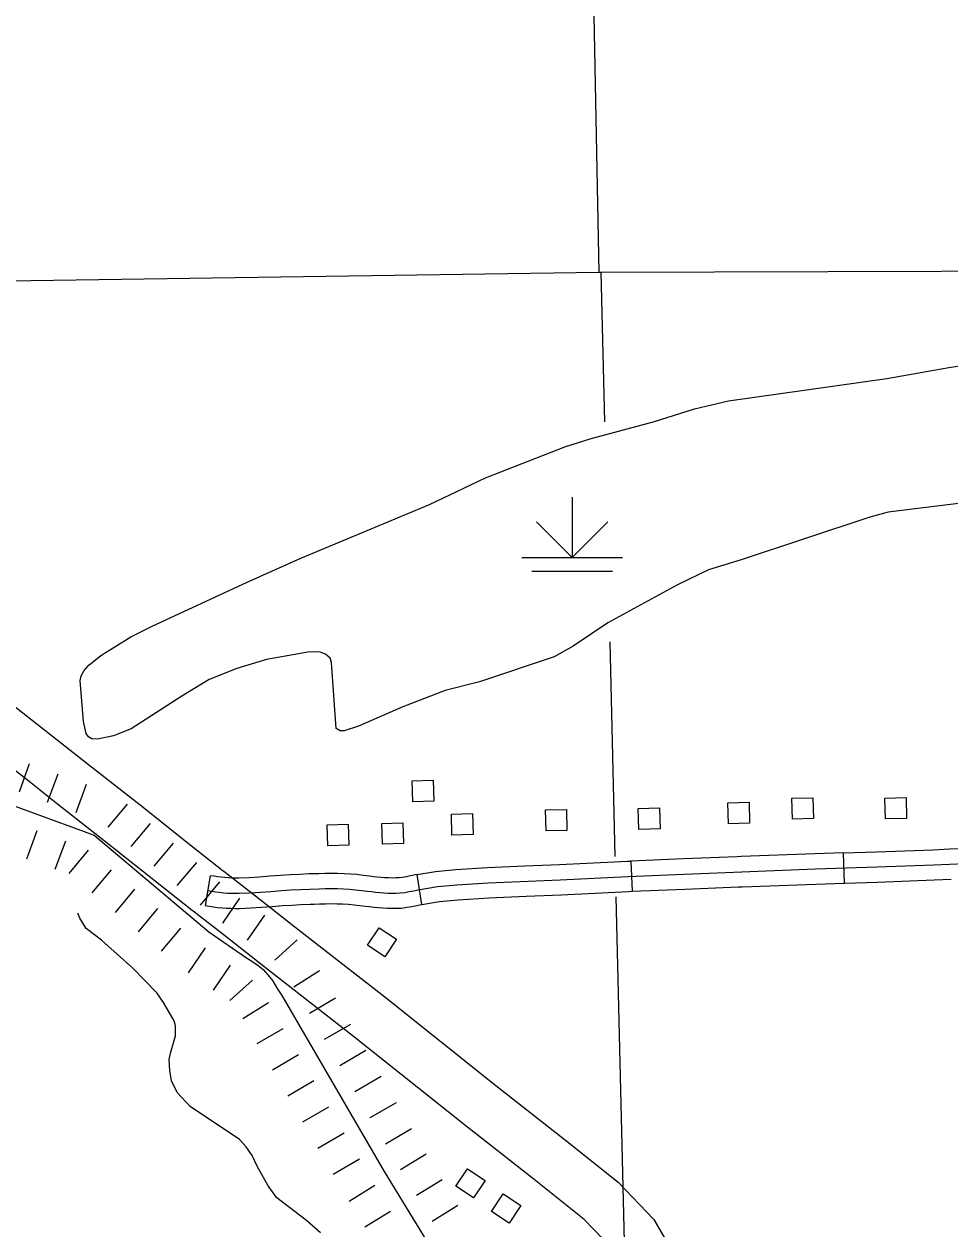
# Model space of a CAD drawing. Extents: x -19 to 366, y -4 to 359.
# Drawn here: x 164.72 to 165.59, y 179.195 to 180.328 of the extents above; entities that cross this region are included whole.
import ezdxf

# ---------------------------------------------------------------- set-up
doc = ezdxf.new("R2010")
doc.units = 0
for name, color, linetype in [('21', 7, 'Continuous'), ('R_Axis', 7, 'Continuous'), ('R_Axis Annot', 7, 'Continuous'), ('R_Contour Annot', 7, 'Continuous'), ('R_Proposed Const Limits', 7, 'Continuous'), ('R_ROW', 7, 'Continuous'), ('R_Temp Easement', 7, 'Continuous'), ('Sheet Fence', 7, 'Continuous'), ('T_Drafting', 7, 'Continuous'), ('T_Vehicle Path Lt Major', 7, 'Continuous')]:
    doc.layers.add(name, color=color, linetype=linetype)

msp = doc.modelspace()

# ---------------------------------------------------------------- linework, layer by layer
at = {"layer": '21'}
for points in [[(165.0852, 179.5964), (165.0847, 179.6162), (165.1044, 179.6167), (165.105, 179.597)], [(165.4423, 179.58), (165.4418, 179.5997), (165.4615, 179.6002), (165.4621, 179.5805)], [(165.53, 179.5802), (165.5294, 179.5999), (165.5492, 179.6005), (165.5497, 179.5808)], [(165.2106, 179.569), (165.21, 179.5887), (165.2298, 179.5892), (165.2303, 179.5695)], [(165.298, 179.5703), (165.2974, 179.59), (165.3172, 179.5906), (165.3178, 179.5709)], [(165.3823, 179.5757), (165.3817, 179.5954), (165.4015, 179.596), (165.4021, 179.5763)], [(165.0567, 179.5564), (165.0562, 179.5761), (165.076, 179.5767), (165.0765, 179.557)], [(165.1221, 179.5649), (165.1216, 179.5846), (165.1413, 179.5852), (165.1419, 179.5655)], [(165.0054, 179.5551), (165.0048, 179.5748), (165.0246, 179.5754), (165.0251, 179.5557)], [(165.0426, 179.4616), (165.0536, 179.478), (165.07, 179.4671), (165.0591, 179.4506)], [(165.1259, 179.235), (165.1368, 179.2514), (165.1532, 179.2404), (165.1423, 179.224)], [(165.1594, 179.2113), (165.1703, 179.2277), (165.1868, 179.2167), (165.1758, 179.2003)]]:
    msp.add_lwpolyline(points, close=True, dxfattribs=at)
at = {"layer": 'R_Axis'}
msp.add_lwpolyline([(164.2981, 180.0801), (165.2601, 180.0943), (165.2622, 180.0943), (166.1163, 180.0969)], dxfattribs=at)
at = {"layer": 'R_Axis Annot'}
for points in [[(165.2404, 181.1072), (165.2601, 180.0943)], [(165.2622, 180.0943), (165.2656, 179.9537)], [(165.2705, 179.7468), (165.2754, 179.545)], [(165.2763, 179.5071), (165.2881, 179.0136)]]:
    msp.add_lwpolyline(points, dxfattribs=at)
at = {"layer": 'R_Contour Annot'}
msp.add_line((164.8783, 179.4938), (164.8777, 179.4943), dxfattribs=at)
for points in [[(164.4108, 179.9341), (164.4203, 179.9232), (164.4297, 179.9129), (164.4355, 179.9071), (164.4415, 179.9011), (164.4476, 179.8952), (164.4538, 179.8895), (164.4601, 179.8838), (164.4665, 179.8783), (164.473, 179.8728), (164.4797, 179.8673), (164.4868, 179.8615), (164.5075, 179.845), (164.5429, 179.8176), (164.6132, 179.7623), (164.6554, 179.7294), (164.6563, 179.7287), (164.6995, 179.6949), (164.7552, 179.6513), (164.7803, 179.6313), (164.8287, 179.5934), (164.8771, 179.5551), (164.907, 179.5315)], [(164.8777, 179.4943), (164.8477, 179.5179), (164.7994, 179.5562), (164.751, 179.5942), (164.7259, 179.6142), (164.6703, 179.6576), (164.627, 179.6915), (164.6262, 179.6922), (164.584, 179.725), (164.5138, 179.7803), (164.4782, 179.8078), (164.4572, 179.8246), (164.4498, 179.8306), (164.4427, 179.8364), (164.4357, 179.8423), (164.4288, 179.8484), (164.4219, 179.8545), (164.4152, 179.8608), (164.4085, 179.8671), (164.402, 179.8736), (164.3953, 179.8803), (164.3849, 179.8918), (164.3751, 179.903)], [(164.9065, 179.5319), (164.9074, 179.5312), (164.9372, 179.5079), (164.9623, 179.4883), (164.9744, 179.4789), (165.0589, 179.4129), (165.1634, 179.3297), (165.2288, 179.2782), (165.2784, 179.2386), (165.3121, 179.2037), (165.3361, 179.1619)], [(165.274, 179.1751), (165.2465, 179.2035), (165.1994, 179.2411), (165.134, 179.2926), (165.0296, 179.3757), (164.9452, 179.4415), (164.9332, 179.451), (164.9081, 179.4706), (164.8787, 179.4935), (164.8783, 179.4938)]]:
    msp.add_lwpolyline(points, dxfattribs=at)
at = {"layer": 'R_Proposed Const Limits'}
for p, q in [((164.7152, 179.6058), (164.7249, 179.6325)), ((164.7418, 179.596), (164.7516, 179.6227)), ((164.7418, 179.596), (164.7516, 179.6227)), ((164.7685, 179.5862), (164.7783, 179.6129)), ((164.7986, 179.5725), (164.8169, 179.5942)), ((164.8203, 179.5542), (164.8386, 179.5759)), ((164.8203, 179.5542), (164.8386, 179.5759)), ((164.7223, 179.5427), (164.7321, 179.5693)), ((164.7223, 179.5427), (164.7321, 179.5693)), ((164.749, 179.5329), (164.7588, 179.5596)), ((164.8421, 179.5359), (164.8603, 179.5576)), ((164.762, 179.529), (164.7803, 179.5508)), ((164.7837, 179.5107), (164.802, 179.5325)), ((164.7837, 179.5107), (164.802, 179.5325)), ((164.8638, 179.5176), (164.8821, 179.5393)), ((164.8855, 179.4993), (164.9038, 179.521)), ((164.8855, 179.4993), (164.9038, 179.521)), ((164.8055, 179.4924), (164.8238, 179.5142)), ((164.9065, 179.4823), (164.9225, 179.5058)), ((164.8272, 179.4741), (164.8455, 179.4959)), ((164.9299, 179.4663), (164.946, 179.4898)), ((164.8489, 179.4558), (164.8672, 179.4776)), ((164.8489, 179.4558), (164.8672, 179.4776)), ((164.9555, 179.4476), (164.9766, 179.4666)), ((164.9555, 179.4476), (164.9766, 179.4666)), ((164.8744, 179.4354), (164.8904, 179.4589)), ((164.8979, 179.4194), (164.9139, 179.4429)), ((164.9133, 179.4095), (164.9344, 179.4285)), ((164.9133, 179.4095), (164.9344, 179.4285)), ((164.9735, 179.4225), (164.9976, 179.4376)), ((164.9253, 179.3925), (164.9494, 179.4075)), ((164.988, 179.3976), (165.0126, 179.4119)), ((164.939, 179.369), (164.9635, 179.3833)), ((165.0023, 179.3731), (165.0269, 179.3874)), ((165.0023, 179.3731), (165.0269, 179.3874)), ((165.0166, 179.3485), (165.0412, 179.3628)), ((164.9533, 179.3445), (164.9778, 179.3588)), ((164.9533, 179.3445), (164.9778, 179.3588)), ((165.0309, 179.324), (165.0555, 179.3383)), ((164.9676, 179.3199), (164.9921, 179.3342)), ((164.9818, 179.2954), (165.0064, 179.3097)), ((165.0452, 179.2994), (165.0698, 179.3137)), ((165.0452, 179.2994), (165.0698, 179.3137)), ((164.9961, 179.2708), (165.0207, 179.2851)), ((164.9961, 179.2708), (165.0207, 179.2851)), ((165.0595, 179.2749), (165.0841, 179.2892)), ((165.0104, 179.2463), (165.035, 179.2606)), ((165.0738, 179.2507), (165.098, 179.2655)), ((165.0253, 179.221), (165.0496, 179.2358)), ((165.0886, 179.2264), (165.1129, 179.2413)), ((165.0886, 179.2264), (165.1129, 179.2413)), ((165.1035, 179.2022), (165.1277, 179.217)), ((165.0402, 179.1968), (165.0644, 179.2116)), ((165.0402, 179.1968), (165.0644, 179.2116))]:
    msp.add_line(p, q, dxfattribs=at)
for points in [[(163.8976, 180.0159), (164.4553, 179.6924), (164.5457, 179.6527), (164.7856, 179.5649), (164.8935, 179.474), (164.9289, 179.4498), (164.9349, 179.4458), (164.9399, 179.4424), (164.9444, 179.4387), (164.9489, 179.4337), (164.9532, 179.4283), (164.9578, 179.4209), (164.962, 179.4142), (165.0583, 179.2489)], [(165.0583, 179.2489), (165.1539, 179.0925)]]:
    msp.add_lwpolyline(points, dxfattribs=at)
at = {"layer": 'R_ROW'}
for p, q in [((165.4914, 179.5199), (165.4905, 179.5483)), ((165.2905, 179.5405), (165.2917, 179.5122)), ((164.8947, 179.5269), (164.89, 179.4989)), ((165.0939, 179.4999), (165.0893, 179.5279)), ((164.9924, 179.5002), (164.9924, 179.5002))]:
    msp.add_line(p, q, dxfattribs=at)
for points in [[(165.5903, 179.552), (165.6113, 179.5529), (165.6502, 179.5546), (165.6507, 179.5546), (165.6902, 179.5563)], [(165.3904, 179.5446), (165.3399, 179.5426), (165.2905, 179.5405)], [(165.4905, 179.5483), (165.4633, 179.5474), (165.394, 179.5448), (165.3904, 179.5446)], [(165.4905, 179.5483), (165.5214, 179.5493), (165.5747, 179.5513), (165.5903, 179.552)], [(164.8924, 179.5129), (164.8961, 179.5123), (164.8998, 179.5117), (164.9035, 179.5113), (164.9072, 179.5109), (164.9109, 179.5106), (164.9147, 179.5105), (164.9184, 179.5104), (164.922, 179.5103), (164.9321, 179.5108), (164.942, 179.5114), (164.9519, 179.5121), (164.9618, 179.5129), (164.9706, 179.5135), (164.9795, 179.5139), (164.9883, 179.5143), (164.9972, 179.5145), (165.0029, 179.5147), (165.0086, 179.5148), (165.0143, 179.5147), (165.02, 179.5145), (165.0257, 179.5142), (165.0314, 179.5137), (165.0371, 179.5131), (165.0427, 179.5124), (165.0465, 179.5119), (165.0503, 179.5114), (165.0542, 179.511), (165.058, 179.5108), (165.0619, 179.5106), (165.0657, 179.5105), (165.0696, 179.5106), (165.0735, 179.5107), (165.0777, 179.5112), (165.0819, 179.5119), (165.0862, 179.5128), (165.0904, 179.5137), (165.1085, 179.5166), (165.1267, 179.5184), (165.1563, 179.5203), (165.224, 179.5231), (165.2877, 179.5262), (165.3404, 179.5284), (165.3946, 179.5306), (165.4638, 179.5332), (165.5219, 179.5351), (165.5752, 179.5371), (165.6119, 179.5387)], [(165.0893, 179.5279), (165.1066, 179.5307), (165.1256, 179.5326), (165.1556, 179.5345), (165.1906, 179.536)], [(165.1906, 179.536), (165.2234, 179.5373), (165.2871, 179.5404), (165.2905, 179.5405)], [(164.9918, 179.5286), (164.9879, 179.5285), (164.9788, 179.5281), (164.9698, 179.5277), (164.9608, 179.5271), (164.9508, 179.5263), (164.9411, 179.5256), (164.9313, 179.525), (164.9217, 179.5245), (164.9186, 179.5246), (164.9152, 179.5246), (164.9118, 179.5248), (164.9084, 179.5251), (164.905, 179.5254), (164.9016, 179.5258), (164.8983, 179.5263), (164.8947, 179.5269)], [(165.0893, 179.5279), (165.0876, 179.5277), (165.0832, 179.5267), (165.0794, 179.5259), (165.0756, 179.5253), (165.0723, 179.5248), (165.0694, 179.5248), (165.0658, 179.5247), (165.0623, 179.5248), (165.0588, 179.525), (165.0554, 179.5252), (165.0518, 179.5255), (165.0484, 179.5259), (165.0446, 179.5265), (165.0387, 179.5272), (165.0327, 179.5279), (165.0267, 179.5284), (165.0206, 179.5287), (165.0146, 179.5289), (165.0086, 179.529), (165.0025, 179.5289), (164.9968, 179.5287), (164.9918, 179.5286)], [(165.3916, 179.5163), (165.3951, 179.5164), (165.4643, 179.519), (165.4914, 179.5199)], [(165.4914, 179.5199), (165.5224, 179.5209), (165.5758, 179.5229), (165.5915, 179.5236)], [(165.1918, 179.5076), (165.2247, 179.5089), (165.2883, 179.512), (165.2917, 179.5122)], [(165.2917, 179.5122), (165.341, 179.5142), (165.3916, 179.5163)], [(164.89, 179.4989), (164.8939, 179.4982), (164.8979, 179.4976), (164.902, 179.4971), (164.906, 179.4968), (164.9101, 179.4965), (164.9141, 179.4963), (164.9182, 179.4961), (164.9224, 179.4961), (164.9329, 179.4967), (164.9429, 179.4973), (164.953, 179.498), (164.9628, 179.4987), (164.9714, 179.4993), (164.9801, 179.4998), (164.9888, 179.5001), (164.9924, 179.5002)], [(164.9924, 179.5002), (164.9976, 179.5003), (165.0032, 179.5005), (165.0086, 179.5006), (165.014, 179.5005), (165.0193, 179.5003), (165.0247, 179.5), (165.0301, 179.4996), (165.0354, 179.499), (165.0408, 179.4983), (165.0447, 179.4978), (165.0488, 179.4973), (165.053, 179.4969), (165.0572, 179.4966), (165.0614, 179.4964), (165.0656, 179.4963), (165.0699, 179.4964), (165.0746, 179.4965), (165.0798, 179.4972), (165.0845, 179.498), (165.0891, 179.4989), (165.0931, 179.4998), (165.0939, 179.4999)], [(165.0939, 179.4999), (165.1103, 179.5026), (165.1279, 179.5043), (165.1571, 179.5062), (165.1918, 179.5076)]]:
    msp.add_lwpolyline(points, dxfattribs=at)
at = {"layer": 'R_Temp Easement'}
msp.add_lwpolyline([(164.9984, 179.191), (164.9852, 179.2027), (164.9575, 179.2241), (164.9492, 179.2352), (164.939, 179.2537), (164.9342, 179.2638), (164.9286, 179.2721), (164.9222, 179.2789), (164.876, 179.31), (164.8637, 179.3229), (164.8584, 179.334), (164.8566, 179.3436), (164.8561, 179.354), (164.8573, 179.3601), (164.8621, 179.3763), (164.862, 179.3856), (164.8607, 179.3903), (164.8509, 179.4076), (164.8444, 179.4169), (164.8219, 179.4399), (164.7924, 179.4664), (164.7782, 179.4771), (164.7722, 179.487), (164.7702, 179.4917)], dxfattribs=at)
at = {"layer": 'Sheet Fence'}
for points in [[(168.7902, 2.2442), (168.5607, 10.8615), (168.3304, 19.479), (168.0993, 28.0965), (167.8673, 36.7142), (167.6346, 45.3321), (167.4011, 53.95), (167.1668, 62.5681), (166.9316, 71.1863), (166.6957, 79.8047), (166.459, 88.4232), (166.2215, 97.0418), (165.9832, 105.6605), (165.7441, 114.2794), (165.5043, 122.8984), (165.2636, 131.5176), (165.0221, 140.1368), (164.7799, 148.7563), (164.5369, 157.3758), (164.2931, 165.9955), (164.0485, 174.6153), (163.8031, 183.2352), (163.5569, 191.8553), (163.31, 200.4755), (163.0623, 209.0959), (162.8138, 217.7164), (162.5645, 226.337), (162.3145, 234.9577), (162.0637, 243.5786), (161.8121, 252.1997), (161.5597, 260.8208), (161.3066, 269.4421), (161.0527, 278.0636), (160.798, 286.6851), (160.5426, 295.3068), (160.2864, 303.9287), (160.0294, 312.5507), (159.7717, 321.1728), (159.5132, 329.7951), (159.2539, 338.4175), (158.9939, 347.04)], [(0, 172.2839), (7.1335, 172.2883), (14.267, 172.3015), (21.4005, 172.3236), (28.5339, 172.3544), (35.6673, 172.3941), (42.8006, 172.4426), (49.9339, 172.4999), (57.0671, 172.566), (64.2002, 172.6409), (71.3332, 172.7246), (78.4661, 172.8172), (85.5989, 172.9186), (92.7315, 173.0287), (99.8641, 173.1477), (106.9964, 173.2755), (114.1286, 173.4122), (121.2606, 173.5576), (128.3925, 173.7119), (135.5241, 173.8749), (142.6555, 174.0468), (149.7867, 174.2275), (156.9177, 174.417), (164.0485, 174.6153), (171.179, 174.8224), (178.3092, 175.0383), (185.4392, 175.2631), (192.5688, 175.4966), (199.6982, 175.739), (206.8273, 175.9902), (213.9561, 176.2502), (221.0845, 176.5189), (228.2126, 176.7965), (235.3404, 177.083), (242.4677, 177.3782), (249.5948, 177.6822), (256.7214, 177.995), (263.8476, 178.3167), (270.9735, 178.6471), (278.0989, 178.9863), (285.2239, 179.3344), (292.3485, 179.6912), (299.4726, 180.0569), (306.5963, 180.4314), (313.7195, 180.8146), (320.8422, 181.2067), (327.9644, 181.6076), (335.0862, 182.0172), (342.2074, 182.4357)]]:
    msp.add_spline(points, degree=3, dxfattribs=at)
at = {"layer": 'T_Drafting'}
for p, q in [((165.2351, 179.8829), (165.2351, 179.8261)), ((165.2351, 179.8261), (165.2016, 179.8596)), ((165.2351, 179.8261), (165.2686, 179.8596)), ((165.1878, 179.8261), (165.2825, 179.8261)), ((165.1972, 179.8132), (165.273, 179.8132))]:
    msp.add_line(p, q, dxfattribs=at)
at = {"layer": 'T_Vehicle Path Lt Major'}
for points in [[(165.1538, 179.9008), (165.2282, 179.93), (165.253, 179.9379), (165.3125, 179.9538), (165.3501, 179.9659), (165.3823, 179.9734), (165.5311, 179.9943), (165.5894, 180.0047), (165.6224, 180.0098)], [(165.6011, 179.877), (165.5325, 179.8686), (165.5152, 179.8641), (165.394, 179.8237), (165.3634, 179.8145), (165.3342, 179.8002), (165.2686, 179.7646), (165.2362, 179.7427), (165.2181, 179.7325), (165.1479, 179.7091), (165.1158, 179.701), (165.0758, 179.6857), (165.0341, 179.6676), (165.0206, 179.6631), (165.017, 179.6631), (165.0132, 179.6653), (165.0088, 179.7273), (165.0076, 179.7314), (165.0033, 179.7351), (164.9983, 179.7369), (164.9883, 179.7375), (164.9478, 179.7301), (164.9199, 179.7217), (164.8939, 179.7112), (164.8679, 179.6958), (164.8204, 179.6651), (164.8039, 179.6584), (164.7887, 179.6551), (164.7834, 179.6555), (164.7801, 179.6575), (164.778, 179.6605), (164.7757, 179.672), (164.7725, 179.7105), (164.7735, 179.7149), (164.7762, 179.7197), (164.7805, 179.7248), (164.7918, 179.7338), (164.8202, 179.7513), (164.84, 179.7615), (164.9294, 179.8027), (164.98, 179.8254), (165.101, 179.8758), (165.1538, 179.9008)]]:
    msp.add_lwpolyline(points, dxfattribs=at)

doc.saveas('drawing.dxf')
